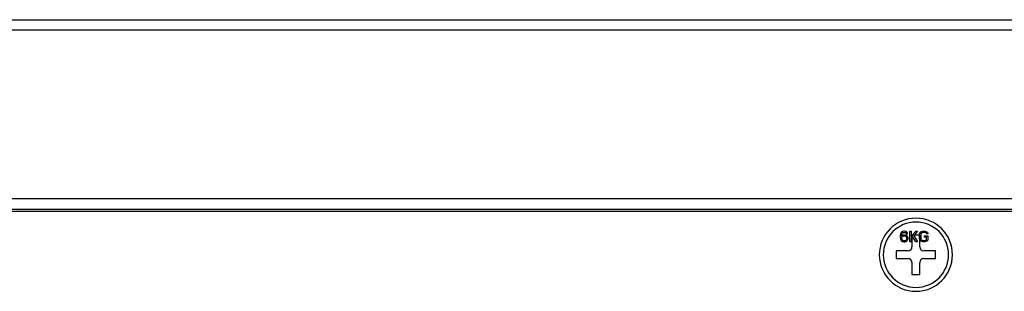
# Model space of a CAD drawing. Header units: millimetres. Extents: x 0 to 1524, y 0 to 1016.
# Tile 258 of 352: x 783 to 858, y 753 to 774. Entities that reach past the tile are written whole.
import ezdxf

# ---------------------------------------------------------------- set-up
doc = ezdxf.new("R2010")
doc.units = ezdxf.units.MM
doc.header["$LTSCALE"] = 83.82
doc.layers.get('0').update_dxf_attribs({"linetype": 'CONTINUOUS'})
doc.layers.add('02___PRT_ALL_AXES', color=7, linetype='CONTINUOUS')
doc.layers.add('03___PRT_ALL_CURVES', color=7, linetype='CONTINUOUS')

msp = doc.modelspace()

# ---------------------------------------------------------------- linework, layer by layer
at = {"color": 7, "linetype": 'CONTINUOUS'}
for p, q in [((546.394, 773.678), (974.394, 773.678)), ((546.394, 773.678), (974.394, 773.678)), ((974.394, 772.878), (546.394, 772.878)), ((736.907, 759.978), (965.907, 759.978)), ((736.907, 759.178), (965.907, 759.178)), ((965.907, 758.978), (736.907, 758.978)), ((851.707, 757.178), (851.107, 757.178)), ((851.107, 757.178), (851.107, 756.278)), ((851.707, 756.278), (851.707, 757.178)), ((850.807, 755.978), (849.907, 755.978)), ((849.907, 755.978), (849.907, 755.378)), ((852.907, 755.978), (852.007, 755.978)), ((852.907, 755.378), (852.907, 755.978)), ((849.907, 755.378), (850.807, 755.378)), ((851.107, 755.078), (851.107, 754.178)), ((851.707, 754.178), (851.707, 755.078)), ((852.007, 755.378), (852.907, 755.378)), ((851.107, 754.178), (851.707, 754.178))]:
    msp.add_line(p, q, dxfattribs=at)
for centre, radius, start, end in [((851.407, 755.678), 2.8, 0, 180), ((851.407, 755.678), 2.8, 180, 360), ((850.807, 756.278), 0.3, 270, 360), ((852.007, 756.278), 0.3, 180, 270), ((850.807, 755.078), 0.3, 0, 90), ((852.007, 755.078), 0.3, 90, 180)]:
    msp.add_arc(centre, radius, start, end, dxfattribs=at)
at = {"layer": '02___PRT_ALL_AXES', "color": 7, "linetype": 'CONTINUOUS'}
for start, end in [(0, 180), (180, 360)]:
    msp.add_arc((851.407, 755.678), 2.5, start, end, dxfattribs=at)
at = {"layer": '03___PRT_ALL_CURVES', "color": 40, "linetype": 'CONTINUOUS'}
for p, q in [((850.224, 757.256), (850.207, 757.137)), ((850.257, 757.341), (850.224, 757.256)), ((850.307, 757.409), (850.257, 757.341)), ((850.291, 757.137), (850.307, 757.239)), ((850.391, 757.171), (850.291, 757.103)), ((850.391, 757.461), (850.307, 757.409)), ((850.307, 757.239), (850.324, 757.29)), ((850.324, 757.29), (850.357, 757.341)), ((850.357, 757.341), (850.407, 757.375)), ((850.474, 757.478), (850.391, 757.461)), ((850.474, 757.188), (850.391, 757.171)), ((850.407, 757.375), (850.457, 757.392)), ((850.457, 757.392), (850.557, 757.392)), ((850.541, 757.478), (850.474, 757.478)), ((850.557, 757.188), (850.474, 757.188)), ((850.624, 757.461), (850.541, 757.478)), ((850.557, 757.392), (850.607, 757.375)), ((850.641, 757.171), (850.557, 757.188)), ((850.607, 757.375), (850.657, 757.341)), ((850.707, 757.409), (850.624, 757.461)), ((850.724, 757.12), (850.641, 757.171)), ((850.657, 757.341), (850.691, 757.29)), ((850.691, 757.29), (850.774, 757.29)), ((850.757, 757.341), (850.707, 757.409)), ((850.774, 757.29), (850.757, 757.341)), ((850.941, 757.478), (851.041, 757.478)), ((850.941, 756.678), (850.941, 757.478)), ((851.041, 757.478), (851.041, 757.086)), ((851.041, 757.086), (851.107, 757.157)), ((851.107, 757.157), (851.117, 757.168)), ((851.117, 757.168), (851.126, 757.178)), ((851.126, 757.178), (851.407, 757.478)), ((851.262, 757.178), (851.241, 757.154)), ((851.241, 757.154), (851.541, 756.678)), ((851.541, 757.478), (851.262, 757.178)), ((851.407, 757.478), (851.541, 757.478)), ((851.674, 757.205), (851.691, 757.29)), ((851.674, 757.178), (851.674, 757.205)), ((851.674, 756.95), (851.674, 757.178)), ((851.691, 757.29), (851.724, 757.358)), ((851.724, 757.358), (851.791, 757.426)), ((851.791, 757.273), (851.774, 757.205)), ((851.774, 757.205), (851.774, 756.95)), ((851.791, 757.426), (851.857, 757.461)), ((851.824, 757.324), (851.791, 757.273)), ((851.874, 757.358), (851.824, 757.324)), ((851.857, 757.461), (851.941, 757.478)), ((851.941, 757.375), (851.874, 757.358)), ((851.941, 757.478), (852.091, 757.478)), ((852.091, 757.375), (851.941, 757.375)), ((852.091, 757.478), (852.174, 757.461)), ((852.157, 757.358), (852.091, 757.375)), ((852.207, 757.324), (852.157, 757.358)), ((852.174, 757.461), (852.241, 757.426)), ((852.224, 757.273), (852.207, 757.324)), ((852.324, 757.273), (852.224, 757.273)), ((852.241, 757.426), (852.307, 757.358)), ((852.307, 757.358), (852.324, 757.273)), ((850.207, 757.137), (850.207, 757.018)), ((850.207, 757.018), (850.224, 756.899)), ((850.224, 756.899), (850.257, 756.814)), ((850.257, 756.814), (850.307, 756.746)), ((850.291, 757.103), (850.291, 757.137)), ((850.324, 757.018), (850.307, 756.967)), ((850.307, 756.967), (850.307, 756.916)), ((850.307, 756.916), (850.324, 756.865)), ((850.307, 756.746), (850.391, 756.695)), ((850.357, 757.052), (850.324, 757.018)), ((850.324, 756.865), (850.357, 756.814)), ((850.407, 757.086), (850.357, 757.052)), ((850.357, 756.814), (850.407, 756.78)), ((850.391, 756.695), (850.474, 756.678)), ((850.457, 757.103), (850.407, 757.086)), ((850.407, 756.78), (850.457, 756.763)), ((850.574, 757.103), (850.457, 757.103)), ((850.457, 756.763), (850.574, 756.763)), ((850.474, 756.678), (850.557, 756.678)), ((850.557, 756.678), (850.641, 756.695)), ((850.624, 757.086), (850.574, 757.103)), ((850.574, 756.763), (850.624, 756.78)), ((850.674, 757.052), (850.624, 757.086)), ((850.624, 756.78), (850.674, 756.814)), ((850.641, 756.695), (850.724, 756.746)), ((850.707, 757.018), (850.674, 757.052)), ((850.674, 756.814), (850.707, 756.865)), ((850.724, 756.967), (850.707, 757.018)), ((850.707, 756.865), (850.724, 756.916)), ((850.774, 757.069), (850.724, 757.12)), ((850.724, 756.916), (850.724, 756.967)), ((850.724, 756.746), (850.774, 756.814)), ((850.807, 756.984), (850.774, 757.069)), ((850.774, 756.814), (850.807, 756.899)), ((850.807, 756.899), (850.807, 756.984)), ((851.041, 756.678), (850.941, 756.678)), ((851.107, 757.018), (851.041, 756.95)), ((851.041, 756.95), (851.041, 756.678)), ((851.157, 757.069), (851.107, 757.018)), ((851.407, 756.678), (851.157, 757.069)), ((851.541, 756.678), (851.407, 756.678)), ((851.691, 756.865), (851.674, 756.95)), ((851.707, 756.831), (851.691, 756.865)), ((851.724, 756.797), (851.707, 756.831)), ((851.791, 756.729), (851.724, 756.797)), ((851.774, 756.95), (851.791, 756.882)), ((851.791, 756.882), (851.824, 756.831)), ((851.857, 756.695), (851.791, 756.729)), ((851.824, 756.831), (851.874, 756.797)), ((851.941, 756.678), (851.857, 756.695)), ((851.874, 756.797), (851.941, 756.78)), ((851.941, 756.78), (852.091, 756.78)), ((852.091, 756.678), (851.941, 756.678)), ((852.074, 757.12), (852.324, 757.12)), ((852.074, 757.018), (852.074, 757.12)), ((852.224, 757.018), (852.074, 757.018)), ((852.091, 756.78), (852.157, 756.797)), ((852.174, 756.695), (852.091, 756.678)), ((852.157, 756.797), (852.207, 756.831)), ((852.241, 756.729), (852.174, 756.695)), ((852.207, 756.831), (852.224, 756.882)), ((852.224, 756.882), (852.224, 757.018)), ((852.307, 756.797), (852.241, 756.729)), ((852.324, 756.865), (852.307, 756.797)), ((852.324, 757.12), (852.324, 756.865))]:
    msp.add_line(p, q, dxfattribs=at)

doc.saveas('drawing.dxf')
